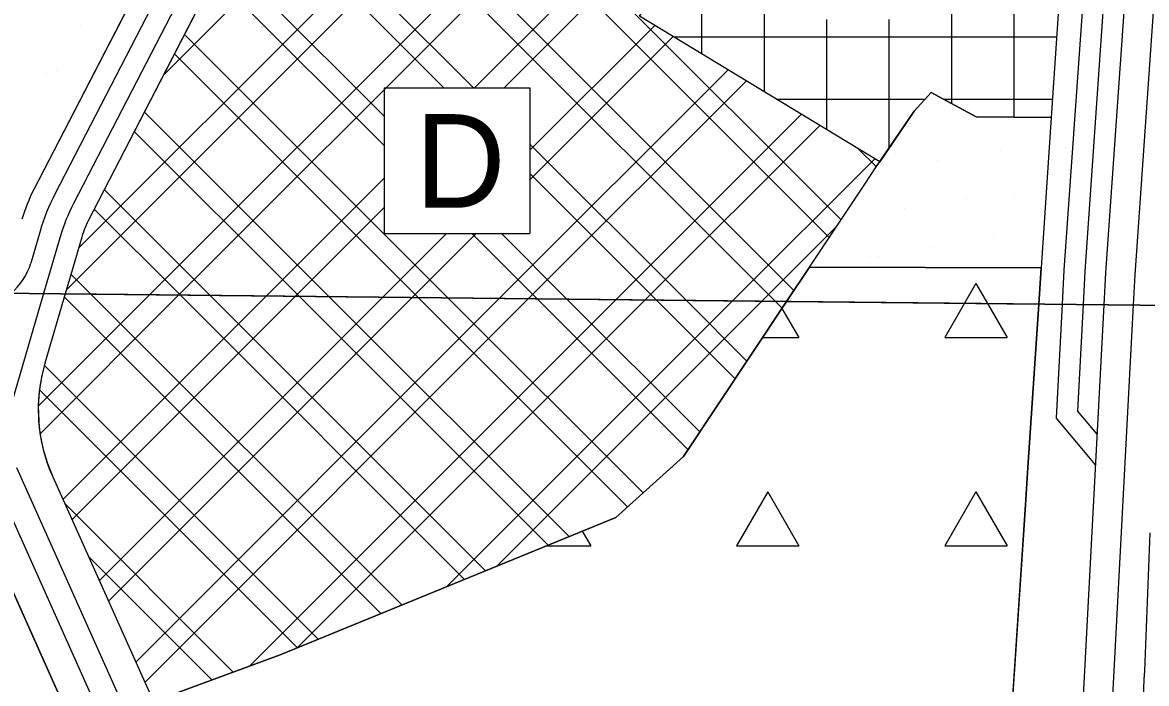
# Model space of a CAD drawing. Extents: x 419109 to 421295, y 4452223 to 4457798.
# Drawn here: x 419929.3 to 420199.2, y 4454919.8 to 4455078.6 of the extents above; entities that cross this region are included whole.
import ezdxf

# ---------------------------------------------------------------- set-up
doc = ezdxf.new("R2010")
doc.units = 0
for name, color, linetype in [('ADAKENARI', 7, 'Continuous'), ('KALDIRIM_FAT', 7, 'Continuous'), ('PAFTALAMA', 7, 'Continuous'), ('PL_AGACLANDIRILACAK', 7, 'Continuous'), ('PL_AYA_PARK_DINLENME', 7, 'Continuous'), ('PL_K_DEPOLAMA', 7, 'Continuous'), ('PL_TİCARET', 7, 'Continuous'), ('RAYLI_TOPLU_TAŞIMA_HATTI', 7, 'Continuous'), ('SEMBOL_FAT', 7, 'Continuous'), ('TRFAT_AĞAÇLANDıRıLAC', 7, 'Continuous'), ('TRFAT_DEPOLAMA', 7, 'Continuous'), ('TRFAT_PARKALANI', 7, 'Continuous'), ('TRFAT_TİCARET', 7, 'Continuous')]:
    doc.layers.add(name, color=color, linetype=linetype)

msp = doc.modelspace()

# ---------------------------------------------------------------- linework, layer by layer
at = {"layer": 'ADAKENARI'}
for p, q in [((419968.89, 4455109.78), (419932.03, 4455038.44)), ((419980.79, 4455100.13), (419945.05, 4455030.94)), ((420178.23, 4455084.23), (420176.33, 4455055.75)), ((420135.16, 4455045.14), (420077.46, 4455080.1)), ((420143.45, 4455057.26), (420147.48, 4455061.78)), ((420147.48, 4455061.78), (420158.29, 4455055.9)), ((420135.16, 4455045.14), (420143.45, 4455057.26)), ((420158.29, 4455055.9), (420176.33, 4455055.75)), ((420176.33, 4455055.75), (420173.93, 4455019.66)), ((420131.54, 4455039.73), (420134.3, 4455043.87)), ((420134.3, 4455043.87), (420135.16, 4455045.14)), ((419931.6, 4455037.58), (419931.19, 4455036.71)), ((419932.03, 4455038.44), (419931.6, 4455037.58)), ((420118.27, 4455019.8), (420131.54, 4455039.73)), ((419930.43, 4455034.94), (419930.09, 4455034.04)), ((419930.8, 4455035.83), (419930.43, 4455034.94)), ((419931.19, 4455036.71), (419930.8, 4455035.83)), ((419929.46, 4455032.22), (419929.18, 4455031.3)), ((419929.76, 4455033.14), (419929.46, 4455032.22)), ((419930.09, 4455034.04), (419929.76, 4455033.14)), ((419944.36, 4455029.37), (419944.15, 4455028.81)), ((419944.59, 4455029.92), (419944.36, 4455029.37)), ((419944.84, 4455030.47), (419944.59, 4455029.92)), ((419945.05, 4455030.94), (419944.84, 4455030.47)), ((419943.55, 4455027.01), (419941.87, 4455021.27)), ((419943.75, 4455027.67), (419943.55, 4455027.01)), ((419943.94, 4455028.24), (419943.75, 4455027.67)), ((419944.15, 4455028.81), (419943.94, 4455028.24)), ((419941.87, 4455021.27), (419939.58, 4455013.42)), ((420112.8, 4455011.59), (420118.27, 4455019.8)), ((420118.27, 4455019.8), (420173.93, 4455019.66)), ((420173.93, 4455019.66), (420173.35, 4455010.95)), ((419939.58, 4455013.42), (419934.7, 4454996.74)), ((420088.01, 4454974.36), (420112.8, 4455011.59)), ((420173.35, 4455010.95), (420170.75, 4454971.72)), ((420071.81, 4454959.68), (420088.01, 4454974.36)), ((420170.75, 4454971.72), (420170.15, 4454962.72)), ((420170.75, 4454971.72), (420170.91, 4454971.72)), ((419936.57, 4454969.42), (419960.75, 4454915.48)), ((419916.18, 4454966.03), (419938.46, 4454916.31)), ((420170.15, 4454962.72), (420166.62, 4454909.55)), ((420170.35, 4454962.72), (420170.15, 4454962.72)), ((419991.16, 4454926.7), (420071.81, 4454959.68)), ((419960.75, 4454915.48), (419991.16, 4454926.7))]:
    msp.add_line(p, q, dxfattribs=at)
msp.add_arc((419972.73, 4454985.62), 39.62, 163.7003, 204.1398, dxfattribs=at)
at = {"layer": 'KALDIRIM_FAT'}
for p, q in [((420215.94, 4455540.77), (420179.4, 4455019.05)), ((420220.93, 4455540.45), (420184.39, 4455018.74)), ((420225.92, 4455540.14), (420189.38, 4455018.43)), ((420232.91, 4455539.7), (420196.37, 4455018)), ((419968.81, 4455098.71), (419937.11, 4455037.35)), ((419973.25, 4455096.42), (419941.56, 4455035.06)), ((419933.56, 4455028.47), (419931.32, 4455020.8)), ((419938.36, 4455027.06), (419934.39, 4455013.48)), ((420179.4, 4455019.05), (420178.97, 4455010.89)), ((420184.39, 4455018.74), (420183.98, 4455010.84)), ((420189.38, 4455018.43), (420188.98, 4455010.79)), ((420196.37, 4455018), (420195.99, 4455010.72)), ((419934.39, 4455013.48), (419924.24, 4454978.78)), ((420178.97, 4455010.89), (420177.53, 4454983.59)), ((420188.98, 4455010.79), (420179.01, 4454821.62)), ((420183.98, 4455010.84), (420182.63, 4454985.29)), ((420195.99, 4455010.72), (420186, 4454821.21)), ((420186.96, 4454972.34), (420177.53, 4454983.59)), ((420187.34, 4454979.67), (420182.63, 4454985.29)), ((419927.9, 4454971.67), (419954.59, 4454912.1)), ((419922.49, 4454969.07), (419949.12, 4454909.64))]:
    msp.add_line(p, q, dxfattribs=at)
for centre, radius, start, end in [((419981.41, 4455014.48), 49.86, 152.6835, 163.7005), ((419981.41, 4455014.48), 44.86, 152.6835, 163.7005), ((419917.12, 4455024.95), 14.79, 309.6714, 343.7005)]:
    msp.add_arc(centre, radius, start, end, dxfattribs=at)
at = {"layer": 'PAFTALAMA'}
msp.add_line((421266.41, 4454999.4), (419138.44, 4455021.89), dxfattribs=at)
msp.add_lwpolyline([(419168.18, 4457798.01), (419138.44, 4455021.89), (421266.41, 4454999.4), (421295.36, 4457775.52)], dxfattribs=at)
at = {"layer": 'PL_AGACLANDIRILACAK'}
for p, q in [((420112.8, 4455011.59), (420173.35, 4455010.95)), ((420173.35, 4455010.95), (420112.8, 4455011.59))]:
    msp.add_line(p, q, dxfattribs=at)
for points in [[(420173.35, 4455010.95), (420173.93, 4455019.66), (420118.27, 4455019.8), (420112.8, 4455011.59)], [(420112.8, 4455011.59), (420088.01, 4454974.36), (420071.81, 4454959.68), (419991.16, 4454926.7), (419960.75, 4454915.48)], [(420166.62, 4454909.55), (420170.15, 4454962.72), (420170.75, 4454971.72), (420173.35, 4455010.95)]]:
    msp.add_lwpolyline(points, dxfattribs=at)
at = {"layer": 'PL_AYA_PARK_DINLENME'}
for points in [[(419902.86, 4455185.32), (419931.39, 4455154.69), (419971.34, 4455111.77), (419968.89, 4455109.78), (419932.03, 4455038.44), (419931.6, 4455037.58), (419931.19, 4455036.71), (419930.8, 4455035.83), (419930.43, 4455034.94), (419930.09, 4455034.04), (419929.76, 4455033.14), (419929.46, 4455032.22), (419929.18, 4455031.3)], [(419804.71, 4455014.85), (419804.57, 4454996.55), (419805.5, 4454984.99), (419806.7, 4454970.04), (419800.16, 4454954.39), (419816.87, 4454943.14), (419816.02, 4454916.03), (419827.45, 4454891.89), (419846.49, 4454896.07), (419877.23, 4454902.84), (419938.46, 4454916.31), (419916.18, 4454966.03), (419891.53, 4455013.93)]]:
    msp.add_lwpolyline(points, dxfattribs=at)
msp.add_lwpolyline([(420158.29, 4455055.9), (420176.33, 4455055.75), (420173.93, 4455019.66), (420118.27, 4455019.8), (420131.54, 4455039.73), (420134.3, 4455043.87), (420143.45, 4455057.26), (420147.48, 4455061.78)], close=True, dxfattribs=at)
at = {"layer": 'PL_K_DEPOLAMA'}
for p, q in [((419939.58, 4455013.42), (420112.8, 4455011.59)), ((420112.8, 4455011.59), (419939.58, 4455013.42))]:
    msp.add_line(p, q, dxfattribs=at)
for points in [[(419980.79, 4455100.13), (419945.05, 4455030.94), (419944.84, 4455030.47), (419944.59, 4455029.92), (419944.36, 4455029.37), (419944.15, 4455028.81), (419943.94, 4455028.24), (419943.75, 4455027.67), (419943.55, 4455027.01), (419941.87, 4455021.27), (419939.58, 4455013.42)], [(420112.8, 4455011.59), (420118.27, 4455019.8), (420131.54, 4455039.73), (420134.3, 4455043.87), (420135.16, 4455045.14), (420077.46, 4455080.1)], [(419939.58, 4455013.42), (419934.7, 4454996.74), (419933.87, 4454993.35), (419933.34, 4454989.9), (419933.12, 4454986.41), (419933.2, 4454982.91), (419933.59, 4454979.44), (419934.29, 4454976.02), (419935.29, 4454972.67), (419936.57, 4454969.42), (419960.75, 4454915.48), (419991.16, 4454926.7), (420071.81, 4454959.68), (420088.01, 4454974.36), (420112.8, 4455011.59)]]:
    msp.add_lwpolyline(points, dxfattribs=at)
at = {"layer": 'PL_TİCARET'}
msp.add_lwpolyline([(420147.88, 4455148.42), (420181.44, 4455131.77), (420180.25, 4455114.78), (420179.97, 4455110.31), (420178.23, 4455084.23), (420176.33, 4455055.75), (420158.29, 4455055.9), (420147.48, 4455061.78), (420143.45, 4455057.26), (420135.16, 4455045.14), (420077.46, 4455080.1), (420123.77, 4455147.42), (420141.8, 4455145.02)], close=True, dxfattribs=at)
at = {"layer": 'RAYLI_TOPLU_TAŞIMA_HATTI'}
msp.add_arc((418200.95, 4455015.89), 2000, 356.38298, 358.28453, dxfattribs=at)
at = {"layer": 'SEMBOL_FAT'}
for p, q in [((420016.14, 4455062.9), (420016.14, 4455027.9)), ((420016.14, 4455062.9), (420051.14, 4455062.9)), ((420051.14, 4455062.9), (420051.14, 4455027.9)), ((420016.14, 4455027.9), (420051.14, 4455027.9))]:
    msp.add_line(p, q, dxfattribs=at)
at = {"layer": 'TRFAT_AĞAÇLANDıRıLAC'}
for p, q in [((420158.25, 4455015.86), (420155.52, 4455011.14)), ((420158.25, 4455015.86), (420161.01, 4455011.08)), ((420155.52, 4455011.14), (420150.75, 4455002.88)), ((420161.01, 4455011.08), (420165.75, 4455002.88)), ((420111.68, 4455009.91), (420115.75, 4455002.88)), ((420107, 4455002.88), (420115.75, 4455002.88)), ((420150.75, 4455002.88), (420165.75, 4455002.88)), ((420108.25, 4454965.86), (420100.75, 4454952.88)), ((420108.25, 4454965.86), (420115.75, 4454952.88)), ((420158.25, 4454965.86), (420150.75, 4454952.88)), ((420158.25, 4454965.86), (420165.75, 4454952.88)), ((420063.73, 4454956.37), (420065.75, 4454952.88)), ((420055.19, 4454952.88), (420065.75, 4454952.88)), ((420100.75, 4454952.88), (420115.75, 4454952.88)), ((420150.75, 4454952.88), (420165.75, 4454952.88))]:
    msp.add_line(p, q, dxfattribs=at)
at = {"layer": 'TRFAT_DEPOLAMA'}
for p, q in [((419963.15, 4455065.96), (420094.58, 4455197.39)), ((419942.79, 4455024.39), (420112.57, 4455194.18)), ((419939.86, 4455014.4), (420118.57, 4455193.11)), ((419959.89, 4455013.21), (420131.72, 4455185.04)), ((419966.89, 4455013.14), (420133.89, 4455180.14)), ((420037.87, 4455062.9), (420140.38, 4455165.42)), ((420044.94, 4455062.9), (420142.54, 4455160.51)), ((420022.67, 4455134.39), (420125.86, 4455031.2)), ((420018.78, 4455131.21), (420123.03, 4455026.95)), ((420007.11, 4455121.66), (420114.55, 4455014.22)), ((420003.22, 4455118.48), (420110.08, 4455011.62)), ((419991.56, 4455108.93), (420037.58, 4455062.9)), ((419987.67, 4455105.75), (420030.51, 4455062.9)), ((419977.82, 4455094.38), (420016.14, 4455056.07)), ((419975.42, 4455089.72), (420016.14, 4455049)), ((420051.14, 4455047.89), (420081.13, 4455077.88)), ((419968.19, 4455075.73), (420031.47, 4455012.45)), ((420051.14, 4455040.82), (420085.53, 4455075.21)), ((419965.78, 4455071.07), (420024.32, 4455012.53)), ((420043.86, 4455012.32), (420098.74, 4455067.21)), ((420050.85, 4455012.25), (420103.14, 4455064.54)), ((419958.56, 4455057.08), (420002.88, 4455012.76)), ((420071.84, 4455012.03), (420116.35, 4455056.53)), ((420078.84, 4455011.95), (420120.75, 4455053.87)), ((419956.15, 4455052.42), (419995.73, 4455012.83)), ((420051.14, 4455049.35), (420088.64, 4455011.85)), ((420130.01, 4455048.26), (420134.34, 4455043.93)), ((420099.83, 4455011.73), (420133.96, 4455045.86)), ((419987.88, 4455012.91), (420016.14, 4455041.17)), ((420051.14, 4455042.28), (420081.49, 4455011.92)), ((419948.92, 4455038.43), (419974.29, 4455013.06)), ((419946.52, 4455033.77), (419967.15, 4455013.13)), ((419994.88, 4455012.84), (420016.14, 4455034.1)), ((420106.83, 4455011.66), (420124.84, 4455029.67)), ((420015.87, 4455012.62), (420031.15, 4455027.9)), ((420022.86, 4455012.54), (420038.22, 4455027.9)), ((420037.23, 4455027.9), (420052.91, 4455012.23)), ((420044.3, 4455027.9), (420060.05, 4455012.15)), ((419940.95, 4455018.12), (419945.71, 4455013.36)), ((419933.12, 4454986.44), (419959.89, 4455013.21)), ((419933.55, 4454979.8), (419966.89, 4455013.14)), ((419945.71, 4455013.36), (420020.41, 4454938.66)), ((419967.15, 4455013.13), (420035.47, 4454944.82)), ((419974.29, 4455013.06), (420040.48, 4454946.87)), ((419938.99, 4454964.03), (419987.88, 4455012.91)), ((419939.35, 4455012.65), (420015.39, 4454936.61)), ((419941.18, 4454959.14), (419994.88, 4455012.84)), ((419947.74, 4454944.49), (420015.87, 4455012.62)), ((419949.93, 4454939.61), (420022.86, 4455012.54)), ((419956.5, 4454924.96), (420043.86, 4455012.32)), ((419958.68, 4454920.08), (420050.85, 4455012.25)), ((419983.8, 4454923.98), (420071.84, 4455012.03)), ((419995.26, 4454928.37), (420078.84, 4455011.95)), ((419995.73, 4455012.83), (420055.54, 4454953.02)), ((420002.88, 4455012.76), (420060.56, 4454955.08)), ((420024.32, 4455012.53), (420074.62, 4454962.23)), ((420031.15, 4454943.05), (420099.83, 4455011.73)), ((420031.47, 4455012.45), (420078.33, 4454965.59)), ((420043.12, 4454947.94), (420106.83, 4455011.66)), ((420052.91, 4455012.23), (420089.11, 4454976.02)), ((420060.05, 4455012.15), (420091.94, 4454980.27)), ((420081.49, 4455011.92), (420100.42, 4454993)), ((420088.64, 4455011.85), (420103.25, 4454997.24)), ((420110.08, 4455011.62), (420111.73, 4455009.98)), ((419934.57, 4454996.21), (420000.34, 4454930.45)), ((419933.4, 4454990.31), (419995.32, 4454928.4)), ((419939.41, 4454963.09), (419979.94, 4454922.56)), ((419945.15, 4454950.28), (419974.78, 4454920.65))]:
    msp.add_line(p, q, dxfattribs=at)
at = {"layer": 'TRFAT_PARKALANI'}
for p, q in [((419943.18, 4455077.7), (419943.18, 4455077.7)), ((419937.45, 4455067.1), (419937.45, 4455067.1)), ((419935.07, 4455066.11), (419935.07, 4455066.11)), ((420142.6, 4455054.42), (420142.6, 4455054.42)), ((420164.31, 4455055.5), (420164.31, 4455055.5)), ((419934.85, 4455052.33), (419934.85, 4455052.33)), ((419933.62, 4455045.55), (419933.62, 4455045.55)), ((420138.91, 4455046.98), (420138.91, 4455046.98)), ((420149.26, 4455045.44), (420149.26, 4455045.44)), ((420152.82, 4455045.86), (420152.82, 4455045.86)), ((420164.04, 4455048.04), (420164.04, 4455048.04)), ((420134.49, 4455042.83), (420134.49, 4455042.83)), ((420152.81, 4455039.45), (420152.81, 4455039.45)), ((420170.7, 4455039.06), (420170.7, 4455039.06)), ((420155.92, 4455036.46), (420155.92, 4455036.46)), ((420167.59, 4455036.85), (420167.59, 4455036.85)), ((420141.15, 4455033.85), (420141.15, 4455033.85)), ((420126.38, 4455031.25), (420126.38, 4455031.25)), ((420162.59, 4455027.48), (420162.59, 4455027.48)), ((420143.92, 4455025.34), (420143.92, 4455025.34)), ((420147.81, 4455024.87), (420147.81, 4455024.87)), ((420150.21, 4455024.68), (420150.21, 4455024.68)), ((420133.04, 4455022.27), (420133.04, 4455022.27)), ((420134.57, 4455022.36), (420134.57, 4455022.36))]:
    msp.add_line(p, q, dxfattribs=at)
at = {"layer": 'TRFAT_TİCARET'}
for p, q in [((420152.46, 4455059.07), (420152.46, 4455146.15)), ((420167.46, 4455055.82), (420167.46, 4455138.7)), ((420107.46, 4455061.92), (420107.46, 4455123.71)), ((420092.46, 4455071.01), (420092.46, 4455101.9)), ((420122.46, 4455052.83), (420122.46, 4455079.29)), ((420137.46, 4455048.5), (420137.46, 4455079.29)), ((420085.65, 4455075.14), (420177.62, 4455075.14)), ((420110.41, 4455060.14), (420146.01, 4455060.14)), ((420150.5, 4455060.14), (420176.62, 4455060.14))]:
    msp.add_line(p, q, dxfattribs=at)

# ---------------------------------------------------------------- texts
at = {"layer": 'SEMBOL_FAT'}
msp.add_text('D', height=22.5, dxfattribs=at).set_placement((420023.58, 4455034.07))

doc.saveas('drawing.dxf')
